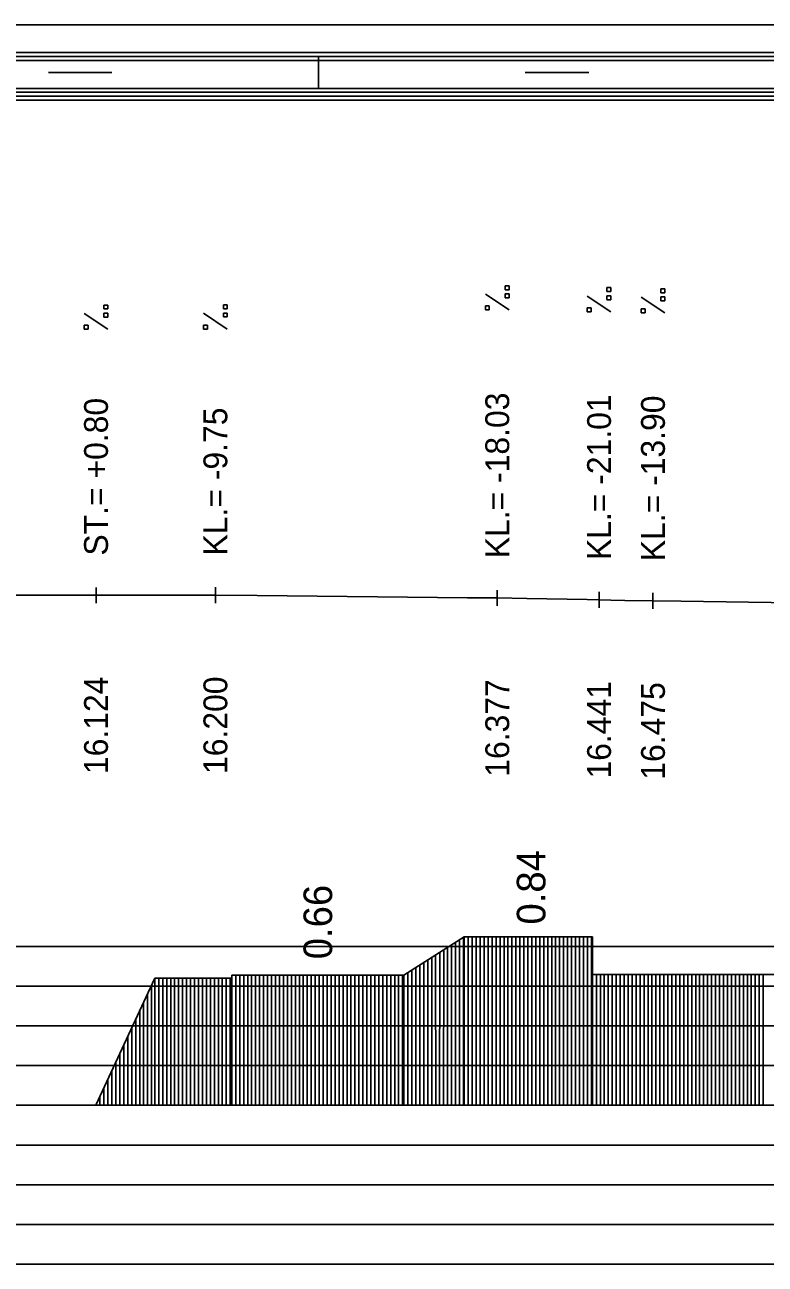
# Model space of a CAD drawing. Extents: x 2 to 10148, y 0 to 380.
# Drawn here: x 1906.5 to 1953.1, y 302 to 380 of the extents above; entities that cross this region are included whole.
import ezdxf

# ---------------------------------------------------------------- set-up
doc = ezdxf.new("R2010")
doc.units = 0
for name, color, linetype in [('NIVELETA_CARA', 7, 'Continuous'), ('NIVELETA_TEXT', 7, 'Continuous'), ('RAM', 7, 'Continuous'), ('ZRYCHL_CARA_C', 7, 'Continuous'), ('ZRYCHL_RASTR', 7, 'Continuous'), ('ZRYCHL_TEXT', 7, 'Continuous')]:
    doc.layers.add(name, color=color, linetype=linetype)

msp = doc.modelspace()

# ---------------------------------------------------------------- linework, layer by layer
at = {"layer": 'NIVELETA_CARA'}
for p, q in [((1888.333, 344.096), (1910.795, 344.096)), ((1910.795, 344.096), (1910.995, 344.096)), ((1910.995, 343.596), (1910.995, 344.596)), ((1910.995, 344.096), (1911.194, 344.096)), ((1911.194, 344.096), (1915.869, 344.1)), ((1915.869, 344.1), (1918.506, 344.102)), ((1918.506, 343.602), (1918.506, 344.602)), ((1918.506, 344.102), (1921.143, 344.076)), ((1921.143, 344.076), (1934.379, 343.947)), ((1936.242, 343.429), (1936.242, 344.429)), ((1942.649, 343.313), (1942.649, 344.313)), ((1946.042, 343.242), (1946.042, 344.242)), ((1934.379, 343.947), (1936.242, 343.929)), ((1936.242, 343.929), (1938.105, 343.895)), ((1938.105, 343.895), (1941.904, 343.827)), ((1941.904, 343.827), (1942.649, 343.813)), ((1942.649, 343.813), (1943.394, 343.798)), ((1943.394, 343.798), (1944.264, 343.779)), ((1944.264, 343.779), (1946.042, 343.742)), ((1946.042, 343.742), (1947.82, 343.717)), ((1947.82, 343.717), (1955.324, 343.613))]:
    msp.add_line(p, q, dxfattribs=at)
at = {"layer": 'NIVELETA_TEXT'}
for p, q in [((1936.99, 363.572), (1936.743, 363.572)), ((1936.743, 363.572), (1936.743, 363.329)), ((1936.99, 363.325), (1936.99, 363.572)), ((1936.989, 362.056), (1935.495, 363.047)), ((1936.743, 363.329), (1936.748, 363.325)), ((1936.743, 363.325), (1936.99, 363.325)), ((1936.99, 363.061), (1936.743, 363.061)), ((1936.743, 363.061), (1936.743, 362.818)), ((1936.743, 362.818), (1936.748, 362.813)), ((1936.743, 362.813), (1936.99, 362.813)), ((1936.99, 362.813), (1936.99, 363.061)), ((1943.395, 361.941), (1941.901, 362.931)), ((1943.396, 363.457), (1943.149, 363.457)), ((1943.149, 363.457), (1943.149, 363.214)), ((1943.149, 363.214), (1943.154, 363.209)), ((1943.149, 363.209), (1943.396, 363.209)), ((1943.396, 362.946), (1943.149, 362.946)), ((1943.149, 362.946), (1943.149, 362.703)), ((1943.149, 362.703), (1943.154, 362.698)), ((1943.396, 363.209), (1943.396, 363.457)), ((1943.396, 362.698), (1943.396, 362.946)), ((1946.789, 361.869), (1945.295, 362.86)), ((1946.79, 363.386), (1946.542, 363.386)), ((1946.542, 363.386), (1946.542, 363.143)), ((1946.542, 363.143), (1946.547, 363.138)), ((1946.542, 363.138), (1946.79, 363.138)), ((1946.79, 362.874), (1946.542, 362.874)), ((1946.542, 362.874), (1946.542, 362.631)), ((1946.79, 363.138), (1946.79, 363.386)), ((1946.79, 362.627), (1946.79, 362.874)), ((1911.742, 362.364), (1911.495, 362.364)), ((1911.495, 362.364), (1911.495, 362.121)), ((1911.495, 362.121), (1911.5, 362.117)), ((1911.495, 362.117), (1911.742, 362.117)), ((1911.742, 362.117), (1911.742, 362.364)), ((1919.254, 362.37), (1919.007, 362.37)), ((1919.007, 362.37), (1919.007, 362.127)), ((1919.007, 362.127), (1919.011, 362.123)), ((1919.007, 362.123), (1919.254, 362.123)), ((1919.254, 362.123), (1919.254, 362.37)), ((1935.743, 362.304), (1935.495, 362.304)), ((1935.495, 362.304), (1935.495, 362.061)), ((1935.495, 362.061), (1935.5, 362.056)), ((1935.495, 362.056), (1935.743, 362.056)), ((1935.743, 362.056), (1935.743, 362.304)), ((1942.149, 362.188), (1941.901, 362.188)), ((1941.901, 362.188), (1941.901, 361.945)), ((1941.901, 361.945), (1941.906, 361.941)), ((1941.901, 361.941), (1942.149, 361.941)), ((1942.149, 361.941), (1942.149, 362.188)), ((1943.149, 362.698), (1943.396, 362.698)), ((1945.542, 362.117), (1945.295, 362.117)), ((1945.295, 362.117), (1945.295, 361.874)), ((1945.542, 361.869), (1945.542, 362.117)), ((1946.542, 362.631), (1946.547, 362.627)), ((1946.542, 362.627), (1946.79, 362.627)), ((1911.741, 360.848), (1910.247, 361.839)), ((1911.742, 361.853), (1911.495, 361.853)), ((1911.495, 361.853), (1911.495, 361.61)), ((1911.495, 361.61), (1911.5, 361.605)), ((1911.495, 361.605), (1911.742, 361.605)), ((1911.742, 361.605), (1911.742, 361.853)), ((1919.253, 360.854), (1917.759, 361.845)), ((1919.254, 361.859), (1919.007, 361.859)), ((1919.007, 361.859), (1919.007, 361.616)), ((1919.007, 361.616), (1919.011, 361.611)), ((1919.007, 361.611), (1919.254, 361.611)), ((1919.254, 361.611), (1919.254, 361.859)), ((1945.295, 361.874), (1945.3, 361.869)), ((1945.295, 361.869), (1945.542, 361.869)), ((1910.495, 361.096), (1910.247, 361.096)), ((1910.247, 361.096), (1910.247, 360.853)), ((1910.247, 360.853), (1910.252, 360.848)), ((1910.247, 360.848), (1910.495, 360.848)), ((1910.495, 360.848), (1910.495, 361.096)), ((1918.006, 361.102), (1917.759, 361.102)), ((1917.759, 361.102), (1917.759, 360.859)), ((1917.759, 360.859), (1917.764, 360.854)), ((1917.759, 360.854), (1918.006, 360.854)), ((1918.006, 360.854), (1918.006, 361.102))]:
    msp.add_line(p, q, dxfattribs=at)
at = {"layer": 'RAM'}
for p, q in [((2170.827, 380), (1850.83, 380)), ((2170.827, 378.25), (1850.83, 378.25)), ((2170.827, 378), (1850.83, 378)), ((2170.827, 377.75), (1850.83, 377.75)), ((1925, 376), (1925, 378)), ((1908, 377), (1912, 377)), ((1938, 377), (1942, 377)), ((2170.827, 376), (1850.83, 376)), ((2170.827, 375.75), (1850.83, 375.75)), ((2170.827, 375.5), (1850.83, 375.5)), ((2170.827, 375.25), (1850.83, 375.25))]:
    msp.add_line(p, q, dxfattribs=at)
at = {"layer": 'ZRYCHL_CARA_C'}
for p, q in [((1930.368, 320.191), (1934.168, 322.604)), ((1933.618, 312), (1933.618, 322.255)), ((1933.868, 312), (1933.868, 322.413)), ((1934.118, 312), (1934.119, 322.573)), ((1934.168, 312), (1934.168, 322.604)), ((1934.168, 322.604), (1942.23, 322.604)), ((1934.418, 312), (1934.418, 322.604)), ((1934.668, 312), (1934.668, 322.604)), ((1934.918, 312), (1934.918, 322.604)), ((1935.168, 312), (1935.168, 322.604)), ((1935.418, 312), (1935.418, 322.604)), ((1935.668, 312), (1935.668, 322.604)), ((1935.918, 312), (1935.918, 322.604)), ((1936.168, 312), (1936.168, 322.604)), ((1936.418, 312), (1936.418, 322.604)), ((1936.668, 312), (1936.668, 322.604)), ((1936.918, 312), (1936.918, 322.604)), ((1937.168, 312), (1937.168, 322.604)), ((1937.418, 312), (1937.418, 322.604)), ((1937.668, 312), (1937.668, 322.604)), ((1937.918, 312), (1937.918, 322.604)), ((1938.168, 312), (1938.168, 322.604)), ((1938.418, 312), (1938.418, 322.604)), ((1938.668, 312), (1938.668, 322.604)), ((1938.918, 312), (1938.918, 322.604)), ((1939.168, 312), (1939.168, 322.604)), ((1939.418, 312), (1939.418, 322.604)), ((1939.668, 312), (1939.668, 322.604)), ((1939.918, 312), (1939.918, 322.604)), ((1940.168, 312), (1940.168, 322.604)), ((1940.418, 312), (1940.418, 322.604)), ((1940.668, 312), (1940.668, 322.604)), ((1940.918, 312), (1940.918, 322.604)), ((1941.168, 312), (1941.168, 322.604)), ((1941.418, 312), (1941.418, 322.604)), ((1941.668, 312), (1941.668, 322.604)), ((1941.918, 312), (1941.918, 322.604)), ((1942.168, 312), (1942.168, 322.604)), ((1942.23, 322.604), (1942.23, 319.613)), ((1932.368, 312), (1932.366, 321.46)), ((1932.618, 312), (1932.62, 321.621)), ((1932.868, 312), (1932.872, 321.781)), ((1933.118, 312), (1933.116, 321.936)), ((1933.368, 312), (1933.368, 322.096)), ((1931.118, 312), (1931.119, 320.668)), ((1931.368, 312), (1931.367, 320.825)), ((1931.618, 312), (1931.618, 320.985)), ((1931.868, 312), (1931.868, 321.144)), ((1932.118, 312), (1932.117, 321.302)), ((1910.993, 312), (1914.693, 319.999)), ((1914.693, 312), (1914.693, 319.999)), ((1914.693, 319.999), (1919.539, 319.999)), ((1914.943, 312), (1914.943, 319.999)), ((1915.193, 312), (1915.193, 319.999)), ((1915.443, 312), (1915.443, 319.999)), ((1915.693, 312), (1915.693, 319.999)), ((1915.943, 312), (1915.943, 319.999)), ((1916.193, 312), (1916.193, 319.999)), ((1916.443, 312), (1916.443, 319.999)), ((1916.693, 312), (1916.693, 319.999)), ((1916.943, 312), (1916.943, 319.999)), ((1917.193, 312), (1917.193, 319.999)), ((1917.443, 312), (1917.443, 319.999)), ((1917.693, 312), (1917.693, 319.999)), ((1917.943, 312), (1917.943, 319.999)), ((1918.193, 312), (1918.193, 319.999)), ((1918.443, 312), (1918.443, 319.999)), ((1918.693, 312), (1918.693, 319.999)), ((1918.943, 312), (1918.943, 319.999)), ((1919.193, 312), (1919.193, 319.999)), ((1919.443, 312), (1919.443, 319.999)), ((1919.539, 312), (1919.539, 320.191)), ((1919.539, 319.999), (1919.539, 320.191)), ((1919.539, 320.191), (1930.368, 320.191)), ((1919.789, 312), (1919.789, 320.191)), ((1920.039, 312), (1920.039, 320.191)), ((1920.289, 312), (1920.289, 320.191)), ((1920.539, 312), (1920.539, 320.191)), ((1920.789, 312), (1920.789, 320.191)), ((1921.039, 312), (1921.039, 320.191)), ((1921.289, 312), (1921.289, 320.191)), ((1921.539, 312), (1921.539, 320.191)), ((1921.789, 312), (1921.789, 320.191)), ((1922.039, 312), (1922.039, 320.191)), ((1922.289, 312), (1922.289, 320.191)), ((1922.539, 312), (1922.539, 320.191)), ((1922.789, 312), (1922.789, 320.191)), ((1923.039, 312), (1923.039, 320.191)), ((1923.289, 312), (1923.289, 320.191)), ((1923.539, 312), (1923.539, 320.191)), ((1923.789, 312), (1923.789, 320.191)), ((1924.039, 312), (1924.039, 320.191)), ((1924.289, 312), (1924.289, 320.191)), ((1924.539, 312), (1924.539, 320.191)), ((1924.789, 312), (1924.789, 320.191)), ((1925.039, 312), (1925.039, 320.191)), ((1925.289, 312), (1925.289, 320.191)), ((1925.539, 312), (1925.539, 320.191)), ((1925.789, 312), (1925.789, 320.191)), ((1926.039, 312), (1926.039, 320.191)), ((1926.289, 312), (1926.289, 320.191)), ((1926.539, 312), (1926.539, 320.191)), ((1926.789, 312), (1926.789, 320.191)), ((1927.039, 312), (1927.039, 320.191)), ((1927.289, 312), (1927.289, 320.191)), ((1927.539, 312), (1927.539, 320.191)), ((1927.789, 312), (1927.789, 320.191)), ((1928.039, 312), (1928.039, 320.191)), ((1928.289, 312), (1928.289, 320.191)), ((1928.539, 312), (1928.539, 320.191)), ((1928.789, 312), (1928.789, 320.191)), ((1929.039, 312), (1929.039, 320.191)), ((1929.289, 312), (1929.289, 320.191)), ((1929.539, 312), (1929.539, 320.191)), ((1929.789, 312), (1929.789, 320.191)), ((1930.039, 312), (1930.039, 320.191)), ((1930.289, 312), (1930.289, 320.191)), ((1930.368, 312), (1930.368, 320.191)), ((1930.618, 312), (1930.619, 320.351)), ((1930.868, 312), (1930.87, 320.51)), ((1942.23, 320.223), (1963.965, 320.223)), ((1942.48, 312), (1942.48, 320.223)), ((1942.73, 312), (1942.73, 320.223)), ((1942.98, 312), (1942.98, 320.223)), ((1943.23, 312), (1943.23, 320.223)), ((1943.48, 312), (1943.48, 320.223)), ((1943.73, 312), (1943.73, 320.223)), ((1943.98, 312), (1943.98, 320.223)), ((1944.23, 312), (1944.23, 320.223)), ((1944.48, 312), (1944.48, 320.223)), ((1944.73, 312), (1944.73, 320.223)), ((1944.98, 312), (1944.98, 320.223)), ((1945.23, 312), (1945.23, 320.223)), ((1945.48, 312), (1945.48, 320.223)), ((1945.73, 312), (1945.73, 320.223)), ((1945.98, 312), (1945.98, 320.223)), ((1946.23, 312), (1946.23, 320.223)), ((1946.48, 312), (1946.48, 320.223)), ((1946.73, 312), (1946.73, 320.223)), ((1946.98, 312), (1946.98, 320.223)), ((1947.23, 312), (1947.23, 320.223)), ((1947.48, 312), (1947.48, 320.223)), ((1947.73, 312), (1947.73, 320.223)), ((1947.98, 312), (1947.98, 320.223)), ((1948.23, 312), (1948.23, 320.223)), ((1948.48, 312), (1948.48, 320.223)), ((1948.73, 312), (1948.73, 320.223)), ((1948.98, 312), (1948.98, 320.223)), ((1949.23, 312), (1949.23, 320.223)), ((1949.48, 312), (1949.48, 320.223)), ((1949.73, 312), (1949.73, 320.223)), ((1949.98, 312), (1949.98, 320.223)), ((1950.23, 312), (1950.23, 320.223)), ((1950.48, 312), (1950.48, 320.223)), ((1950.73, 312), (1950.73, 320.223)), ((1950.98, 312), (1950.98, 320.223)), ((1951.23, 312), (1951.23, 320.223)), ((1951.48, 312), (1951.48, 320.223)), ((1951.73, 312), (1951.73, 320.223)), ((1951.98, 312), (1951.98, 320.223)), ((1952.23, 312), (1952.23, 320.223)), ((1952.48, 312), (1952.48, 320.223)), ((1952.73, 312), (1952.73, 320.223)), ((1952.98, 312), (1952.98, 320.223)), ((1914.243, 312), (1914.243, 319.026)), ((1914.493, 312), (1914.493, 319.567)), ((1942.23, 312), (1942.23, 319.613)), ((1913.993, 312), (1913.993, 318.486)), ((1913.743, 312), (1913.743, 317.945)), ((1913.243, 312), (1913.243, 316.864)), ((1913.493, 312), (1913.493, 317.405)), ((1912.993, 312), (1912.993, 316.324)), ((1912.493, 312), (1912.493, 315.243)), ((1912.743, 312), (1912.743, 315.783)), ((1912.243, 312), (1912.243, 314.702)), ((1911.743, 312), (1911.743, 313.621)), ((1911.993, 312), (1911.993, 314.162)), ((1911.493, 312), (1911.493, 313.081)), ((1850.83, 312), (2170.827, 312)), ((1911.243, 312), (1911.243, 312.54))]:
    msp.add_line(p, q, dxfattribs=at)
at = {"layer": 'ZRYCHL_RASTR'}
for p, q in [((1791.352, 322), (1999.35, 322)), ((1791.275, 319.5), (1999.407, 319.5)), ((1791.198, 317), (1999.393, 317)), ((1791.198, 314.5), (1999.393, 314.5)), ((1791.275, 309.5), (1999.321, 309.5)), ((1791.198, 307), (1999.472, 307)), ((1791.121, 304.5), (1999.472, 304.5)), ((1791.121, 302), (1999.34, 302))]:
    msp.add_line(p, q, dxfattribs=at)

# ---------------------------------------------------------------- texts
at = {"layer": 'NIVELETA_TEXT'}
for s, p in [('KL.= -18.03', (1936.993, 346.429)), ('KL.= -21.01', (1943.399, 346.313)), ('KL.= -13.90', (1946.792, 346.242)), ('ST.= +0.80', (1911.745, 346.596)), ('KL.= -9.75', (1919.256, 346.602)), ('16.124', (1911.745, 332.846)), ('16.200', (1919.256, 332.852)), ('16.377', (1936.993, 332.679)), ('16.441', (1943.399, 332.563)), ('16.475', (1946.792, 332.492))]:
    msp.add_text(s, height=1.5, rotation=90, dxfattribs=at).set_placement(p)
at = {"layer": 'ZRYCHL_TEXT'}
for s, p in [('0.84', (1939.274, 323.377)), ('0.66', (1925.853, 321.191))]:
    msp.add_text(s, height=1.8, rotation=90, dxfattribs=at).set_placement(p)

doc.saveas('drawing.dxf')
